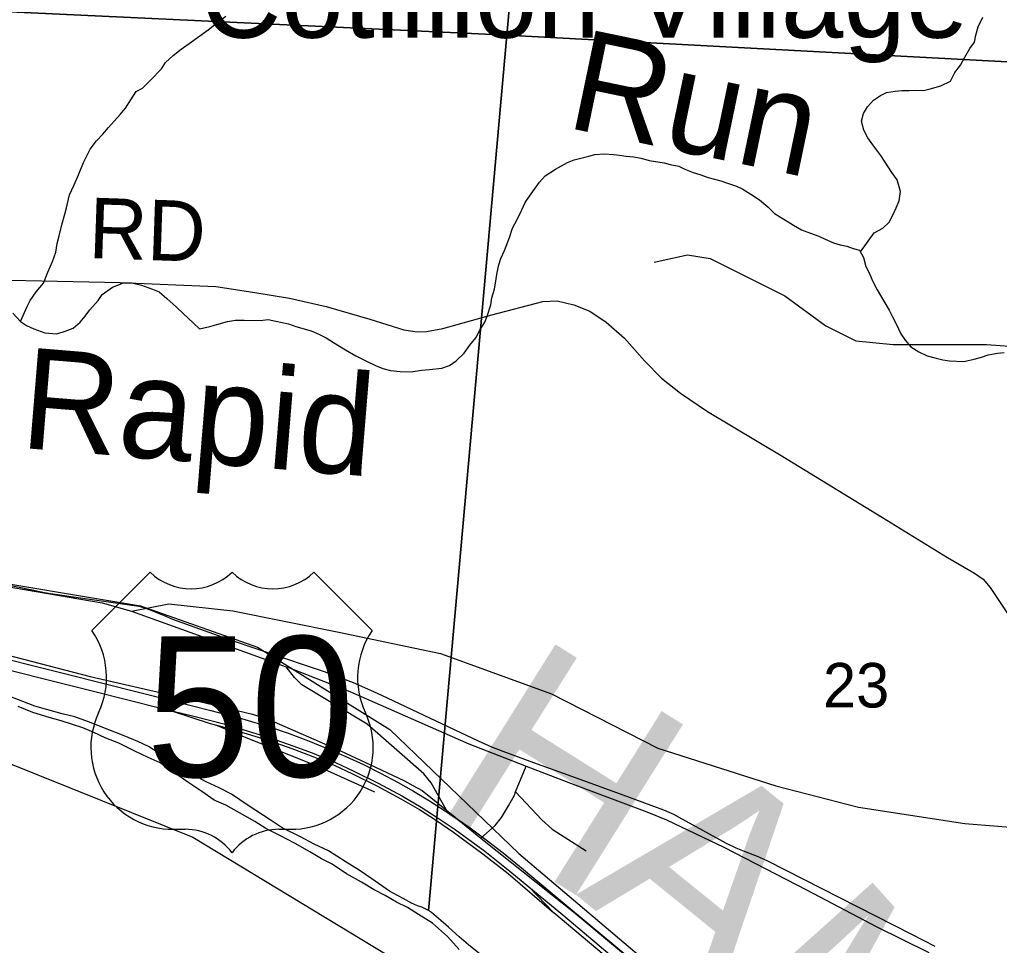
# Model space of a CAD drawing. Extents: x 0 to 43.4, y -8.1 to 22.
# Drawn here: x 5.251 to 6.172, y 15.605 to 16.475 of the extents above; entities that cross this region are included whole.
import ezdxf

# ---------------------------------------------------------------- set-up
doc = ezdxf.new("R2010")
doc.units = 0
for name, color, linetype in [('GM_X_City_Street', 7, 'Continuous'), ('GM_X_Corporation', 7, 'Continuous'), ('GM_X_County_Road', 7, 'Continuous'), ('GM_X_County_Road_Text', 7, 'Continuous'), ('GM_X_County_Text', 7, 'Continuous'), ('GM_X_Major_River', 7, 'Continuous'), ('GM_X_Minor_River', 7, 'Continuous'), ('GM_X_Minor_River_Text', 7, 'Continuous'), ('GM_X_Rail_Line', 7, 'Continuous'), ('GM_X_Section_Text', 7, 'Continuous'), ('GM_X_Unincorporated_Text', 7, 'Continuous'), ('GM_X_US_Location', 7, 'Continuous'), ('GM_X_US_Route', 7, 'Continuous'), ('GM_X_US_Shield', 7, 'Continuous')]:
    doc.layers.add(name, color=color, linetype=linetype)

msp = doc.modelspace()

# ---------------------------------------------------------------- linework, layer by layer
at = {"layer": 'GM_X_City_Street'}
for points in [[(5.65261, 15.73241), (5.64209, 15.75097), (5.63808, 15.75806), (5.6313, 15.76669), (5.57808, 15.81324), (5.5166, 15.85035), (5.50985, 15.85705), (5.50189, 15.86729)], [(5.68492, 15.70617), (5.69839, 15.71821), (5.70415, 15.72546), (5.71072, 15.73641), (5.71633, 15.7467), (5.7175, 15.74957), (5.72747, 15.77395)], [(5.7175, 15.74957), (5.74205, 15.7235), (5.752, 15.7145), (5.75961, 15.70953), (5.78397, 15.69432)]]:
    msp.add_lwpolyline(points, dxfattribs=at)
at = {"layer": 'GM_X_Corporation'}
for points in [[(5.79888, 17.45603), (5.70917, 16.46073), (4.61483, 16.51268), (4.73767, 17.62425)], [(6.72714, 17.35166), (6.62666, 16.41193), (5.70917, 16.46073), (5.79888, 17.45603)], [(6.62666, 16.41193), (6.51942, 15.39622), (5.7481, 15.53617), (5.73852, 15.54739), (5.73001, 15.55593), (5.71927, 15.56604), (5.71187, 15.57342), (5.70447, 15.58042), (5.69555, 15.58783), (5.6844, 15.59682), (5.67326, 15.6058), (5.66436, 15.61359), (5.65435, 15.62255), (5.6473, 15.62878), (5.63839, 15.6362), (5.63578, 15.63815), (5.70917, 16.46073)]]:
    msp.add_lwpolyline(points, close=True, dxfattribs=at)
for points in [[(4.61483, 16.51268), (5.70917, 16.46073), (5.63578, 15.63815), (5.62942, 15.64134), (5.62529, 15.64258), (5.61966, 15.64498), (5.61181, 15.64934), (5.60246, 15.65449), (5.5991, 15.65647), (5.58233, 15.66786), (5.57041, 15.67611), (5.55735, 15.68438), (5.54168, 15.69423), (5.5282, 15.70062), (5.51548, 15.70737), (5.49825, 15.71574), (5.48782, 15.72282), (5.46619, 15.73698), (5.45054, 15.74759), (5.43894, 15.75355), (5.42657, 15.75915), (5.40489, 15.77105), (5.3814, 15.78677), (5.37244, 15.79229), (5.36233, 15.79708), (5.34958, 15.80232), (5.33532, 15.80797), (5.31618, 15.81563), (5.30341, 15.82011), (5.29136, 15.82305), (5.27781, 15.82679), (5.26577, 15.83011), (5.25452, 15.83455), (5.24213, 15.8394)], [(6.11181, 15.60443), (6.09003, 15.61552), (5.95467, 15.68443), (5.95062, 15.6865), (5.9448, 15.68897), (5.93277, 15.69351), (5.92488, 15.69686), (5.91561, 15.7013), (5.87132, 15.72547), (5.86628, 15.72833), (5.86194, 15.7302), (5.85681, 15.73247), (5.81854, 15.74648), (5.7781, 15.76137), (5.7345, 15.77706), (5.70579, 15.78761), (5.69524, 15.79166), (5.68261, 15.79738), (5.59166, 15.84029), (5.5814, 15.84502), (5.56523, 15.85202), (5.55122, 15.85755), (5.5378, 15.86238), (5.52281, 15.86761), (5.4506, 15.89198), (5.39527, 15.9117), (5.38757, 15.91506), (5.37356, 15.92088), (5.36824, 15.92265), (5.3638, 15.92374), (5.35685, 15.92475), (5.313, 15.93114), (5.28034, 15.93583), (5.27463, 15.93686), (5.26328, 15.93913), (5.21829, 15.94823)], [(4.25643, 15.93731), (4.3533, 15.91077), (4.44865, 15.89636), (4.64163, 15.85313), (4.7366, 15.84744), (5.02912, 15.85804), (5.12409, 15.82353), (5.41432, 15.7071), (5.70949, 15.52809), (5.80447, 15.45149), (6.13537, 15.06352), (6.19587, 14.98131), (6.28425, 14.87358), (6.38036, 14.78182), (6.459, 14.6859)], [(4.25644, 15.93731), (4.3533, 15.91077), (4.44865, 15.89636), (4.64163, 15.85313), (4.7366, 15.84744), (5.02912, 15.85804), (5.12409, 15.82353), (5.41432, 15.70709), (5.7095, 15.52809), (5.80447, 15.45149), (6.14141, 15.06772), (6.28425, 14.87358), (6.38036, 14.78182), (6.459, 14.6859)], [(4.25644, 15.93731), (4.3533, 15.91077), (4.44865, 15.89636), (4.64163, 15.85313), (4.7366, 15.84744), (5.02912, 15.85804), (5.12409, 15.82353), (5.41432, 15.70709), (5.7095, 15.52809), (5.80447, 15.45149), (6.14141, 15.06772), (6.28425, 14.87358), (6.38036, 14.78182), (6.459, 14.6859)]]:
    msp.add_lwpolyline(points, dxfattribs=at)
at = {"layer": 'GM_X_County_Road'}
for points in [[(5.84762, 16.24745), (5.87921, 16.25447), (5.90028, 16.25096), (5.94241, 16.22989), (5.9705, 16.21584), (6.00912, 16.18775), (6.0372, 16.1737), (6.07231, 16.17019), (6.11796, 16.17018), (6.15927, 16.1701)], [(5.19791, 16.23163), (5.34575, 16.22841), (5.43593, 16.22455), (5.47071, 16.21924), (5.5051, 16.21356), (5.53945, 16.20598), (5.58052, 16.19409), (5.61254, 16.18391), (5.62502, 16.18213), (5.63374, 16.18232), (5.64897, 16.18502), (5.69515, 16.19804), (5.74321, 16.21066), (5.7565, 16.21112), (5.77234, 16.20736), (5.78739, 16.20135), (5.80271, 16.19115), (5.81982, 16.17599), (5.8387, 16.15472), (5.85465, 16.13844), (5.87254, 16.1244), (5.89796, 16.10716), (5.96871, 16.06479)], [(6.15927, 16.1701), (6.16028, 16.1701), (6.19397, 16.16747)], [(5.96871, 16.06479), (5.98406, 16.0556), (6.06227, 16.00763), (6.12326, 15.96989), (6.14873, 15.9553), (6.15695, 15.94944), (6.1636, 15.94171), (6.19627, 15.89245), (6.25277, 15.80551), (6.29564, 15.73707)], [(5.19552, 15.95026), (5.3289, 15.92726), (5.35641, 15.91946), (5.50189, 15.86729), (5.50505, 15.86616), (5.56184, 15.84406), (5.6734, 15.79498), (5.70724, 15.78173), (5.72747, 15.77395), (5.77306, 15.7564), (5.84077, 15.73104), (5.85919, 15.72343), (5.91323, 15.6976), (5.99161, 15.65721), (6.05648, 15.62318), (6.106, 15.59859)], [(5.35641, 15.91946), (5.39169, 15.92635), (5.45162, 15.91969), (5.5515, 15.8997), (5.64695, 15.87971), (5.75128, 15.84196), (5.85116, 15.79089), (5.96215, 15.75536), (6.03984, 15.73538), (6.13973, 15.71982), (6.20164, 15.71481)]]:
    msp.add_lwpolyline(points, dxfattribs=at)
at = {"layer": 'GM_X_Major_River'}
msp.add_lwpolyline([(5.66453, 15.60157), (5.65335, 15.6139), (5.63951, 15.62627), (5.62636, 15.63445), (5.61584, 15.64107), (5.60568, 15.64616), (5.59478, 15.65241), (5.58461, 15.65751), (5.57259, 15.66491), (5.55868, 15.67272), (5.54516, 15.68167), (5.535, 15.68676), (5.5241, 15.69339), (5.51019, 15.7012), (5.49589, 15.70864), (5.48272, 15.71531), (5.47259, 15.72192), (5.45792, 15.73013), (5.44513, 15.73716), (5.43421, 15.74189), (5.42257, 15.75005), (5.41056, 15.75821), (5.38354, 15.77686), (5.37225, 15.78197), (5.35907, 15.78826), (5.34476, 15.79532), (5.33232, 15.80007), (5.32065, 15.80595), (5.31085, 15.8099), (5.30104, 15.8131), (5.29047, 15.8163), (5.27914, 15.81952), (5.26366, 15.82432), (5.25009, 15.82985)], dxfattribs=at)
at = {"layer": 'GM_X_Minor_River'}
for points in [[(5.25221, 16.19179), (5.25858, 16.20574), (5.26135, 16.2114), (5.26685, 16.21966), (5.27388, 16.2279), (5.27788, 16.23809), (5.28227, 16.24828), (5.28548, 16.25696), (5.28677, 16.26492), (5.28843, 16.27211), (5.29091, 16.28271), (5.29377, 16.29254), (5.2954, 16.2986), (5.2983, 16.31071), (5.30267, 16.32014), (5.30666, 16.32957), (5.31146, 16.34126), (5.31462, 16.34729), (5.31779, 16.3537), (5.32367, 16.36157), (5.32951, 16.36793), (5.33496, 16.37392), (5.34588, 16.38626), (5.35096, 16.39226), (5.36079, 16.40805), (5.36695, 16.41098), (5.37435, 16.41845), (5.38485, 16.42928), (5.3884, 16.4353), (5.39577, 16.44163), (5.40314, 16.44758), (5.41281, 16.45463), (5.41861, 16.45871), (5.42867, 16.46575), (5.43603, 16.4717), (5.44533, 16.47876)], [(6.04166, 16.25715), (6.05452, 16.27514), (6.06262, 16.27956), (6.06845, 16.28516), (6.07162, 16.29118), (6.07519, 16.29872), (6.07798, 16.30513), (6.07929, 16.31385), (6.07605, 16.32493), (6.07121, 16.33186), (6.0649, 16.34148), (6.06081, 16.34763), (6.05335, 16.35765), (6.04851, 16.3642), (6.04482, 16.37149), (6.04269, 16.37989), (6.04435, 16.38708), (6.04828, 16.39347), (6.05374, 16.39984), (6.06032, 16.40428), (6.06609, 16.40684), (6.07414, 16.40822), (6.08064, 16.40886), (6.08751, 16.40874), (6.09324, 16.40902), (6.10088, 16.40888), (6.10701, 16.41029), (6.117, 16.41315), (6.12624, 16.41755), (6.13021, 16.42584), (6.13568, 16.43259), (6.13964, 16.44012), (6.14437, 16.4484), (6.14868, 16.4544), (6.14994, 16.46084), (6.15238, 16.46878), (6.15675, 16.47783)], [(5.43008, 16.18709), (5.4366, 16.18887), (5.44659, 16.19174), (5.45425, 16.19312), (5.46227, 16.19298), (5.47753, 16.19271), (5.48481, 16.19371), (5.49203, 16.19207), (5.50421, 16.18957), (5.51104, 16.18717), (5.52548, 16.18311), (5.53267, 16.17993), (5.53948, 16.17639), (5.54628, 16.17209), (5.5576, 16.16504), (5.56743, 16.15955), (5.57727, 16.15443), (5.58598, 16.15047), (5.5928, 16.14769), (5.60002, 16.14566), (5.60917, 16.14474), (5.61948, 16.14455), (5.62905, 16.1459), (5.6367, 16.14653), (5.64818, 16.14784), (5.65548, 16.15037), (5.66167, 16.15482), (5.66906, 16.16191), (5.67454, 16.16942), (5.68002, 16.17654), (5.68396, 16.18369), (5.68868, 16.19121), (5.6907, 16.19688), (5.69433, 16.20745), (5.69521, 16.2139), (5.69765, 16.22222), (5.69935, 16.23169), (5.70023, 16.23776), (5.70188, 16.24495), (5.70352, 16.251), (5.7071, 16.25854), (5.7119, 16.27062), (5.71473, 16.27932), (5.71908, 16.2876), (5.72345, 16.29665), (5.72663, 16.30343), (5.73056, 16.30944), (5.73526, 16.3162), (5.73996, 16.32258), (5.74542, 16.32856), (5.75508, 16.33485), (5.76627, 16.34112), (5.77242, 16.34367), (5.78623, 16.34722), (5.79199, 16.34864), (5.80116, 16.34923), (5.80956, 16.34871), (5.81528, 16.34822), (5.82136, 16.34697), (5.82823, 16.34647), (5.83546, 16.3452), (5.84306, 16.34316), (5.85715, 16.34101), (5.86285, 16.33939), (5.87084, 16.33772), (5.87651, 16.33496), (5.88448, 16.33178), (5.89055, 16.32977), (5.89852, 16.32697), (5.9103, 16.3241), (5.91675, 16.3217), (5.9251, 16.31889), (5.93116, 16.31612), (5.93871, 16.31143), (5.94663, 16.30596), (5.95453, 16.29936), (5.96091, 16.29316), (5.9696, 16.28806), (5.97866, 16.2822), (5.98622, 16.27788), (5.99456, 16.27469), (6.00253, 16.27189), (6.00859, 16.26912), (6.01616, 16.26556), (6.02262, 16.26393), (6.02871, 16.26268), (6.03478, 16.26029), (6.04085, 16.25866), (6.04455, 16.25175), (6.04669, 16.24335), (6.04964, 16.2376), (6.05293, 16.22993), (6.05736, 16.22149), (6.06366, 16.21074), (6.06847, 16.20229), (6.07179, 16.19614), (6.07511, 16.18962), (6.07952, 16.18004), (6.08361, 16.17427), (6.08885, 16.16809), (6.0964, 16.16339)], [(5.2451, 16.19952), (5.25221, 16.19179), (5.25787, 16.18789), (5.26469, 16.18473), (5.27493, 16.18112), (5.28637, 16.18016), (5.29405, 16.18268), (5.30174, 16.18558), (5.30834, 16.19117), (5.31302, 16.19679), (5.31733, 16.20279), (5.32513, 16.2114), (5.32905, 16.21703), (5.33872, 16.22408), (5.34911, 16.22807), (5.35674, 16.22794), (5.36587, 16.22587), (5.37611, 16.22227), (5.38255, 16.21949), (5.3897, 16.21328), (5.39871, 16.20514), (5.40548, 16.19893), (5.41448, 16.19041), (5.4205, 16.18498), (5.43008, 16.18709)], [(6.0964, 16.16339), (6.10435, 16.15945), (6.11271, 16.1574), (6.11917, 16.15576), (6.12527, 16.15489), (6.13862, 16.15428), (6.14859, 16.15638), (6.1555, 16.15816), (6.16164, 16.16033), (6.17046, 16.16207), (6.17658, 16.16272)]]:
    msp.add_lwpolyline(points, dxfattribs=at)
at = {"layer": 'GM_X_Rail_Line'}
for points in [[(4.19776, 16.27491), (4.29345, 16.21878), (4.39763, 16.17043), (4.49355, 16.12698), (4.63135, 16.10109), (4.69066, 16.08648), (4.92995, 15.99173), (5.19191, 15.95346), (5.36488, 15.92452), (5.47489, 15.88556), (5.59928, 15.80843), (5.72064, 15.69179), (5.93637, 15.50893), (6.02314, 15.43138), (6.33466, 15.05027), (6.57469, 14.76414), (6.75844, 14.61909)], [(4.98131, 15.93007), (5.27452, 15.85585), (5.32075, 15.84429), (5.35058, 15.83687), (5.3854, 15.82802), (5.41394, 15.82103), (5.44699, 15.81259), (5.46619, 15.80686), (5.48781, 15.80027), (5.50817, 15.7931), (5.52638, 15.78636), (5.54821, 15.77731), (5.56558, 15.76913), (5.58834, 15.75782), (5.61114, 15.74578), (5.62868, 15.73543), (5.64375, 15.72566), (5.66067, 15.71419), (5.68853, 15.69382), (5.71222, 15.6751), (5.76193, 15.63397), (5.85027, 15.55961)], [(5.20837, 15.8821), (5.29608, 15.86018), (5.39649, 15.83501), (5.43114, 15.82626), (5.45985, 15.81857), (5.48715, 15.8104), (5.50463, 15.80449), (5.5245, 15.79714), (5.54495, 15.78872), (5.55796, 15.78306), (5.57457, 15.77536), (5.5906, 15.7674), (5.60709, 15.75849), (5.62166, 15.75031), (5.63662, 15.74126), (5.65682, 15.72803), (5.67476, 15.71587), (5.68993, 15.70455), (5.7058, 15.69241), (5.72132, 15.67978), (5.75572, 15.65101), (5.85109, 15.57146)], [(5.39412, 15.82588), (5.4303, 15.81387), (5.44621, 15.80981), (5.46535, 15.80409), (5.48691, 15.79753), (5.50718, 15.79039), (5.52532, 15.78367), (5.54703, 15.77468), (5.56431, 15.76653), (5.58701, 15.75526), (5.60972, 15.74326), (5.62715, 15.73297), (5.64215, 15.72326), (5.659, 15.71184), (5.68677, 15.69153), (5.7104, 15.67286), (5.75348, 15.6359)], [(5.43703, 15.81215), (5.46399, 15.80091), (5.53075, 15.77402), (5.5848, 15.74966)], [(5.83281, 15.56748), (5.823, 15.57659), (5.80673, 15.5911), (5.75348, 15.6359), (5.73028, 15.66015)]]:
    msp.add_lwpolyline(points, dxfattribs=at)
at = {"layer": 'GM_X_US_Route'}
for points in [[(5.12929, 15.90683), (5.31767, 15.85805), (5.42569, 15.83342), (5.47029, 15.82267), (5.48561, 15.81779), (5.55284, 15.78818), (5.58588, 15.77302), (5.61294, 15.76003), (5.62083, 15.75571), (5.62958, 15.75092), (5.65261, 15.73241), (5.66069, 15.72585)], [(5.66069, 15.72585), (5.68492, 15.70617), (5.70012, 15.69382), (5.77364, 15.63584), (5.84555, 15.57564), (5.91879, 15.51957), (5.96146, 15.48309), (6.00112, 15.44713), (6.03972, 15.40439), (6.07937, 15.35673), (6.14535, 15.2774), (6.35184, 15.02703), (6.46841, 14.88247), (6.54207, 14.79413), (6.56297, 14.77041), (6.57927, 14.75374), (6.62912, 14.71393)]]:
    msp.add_lwpolyline(points, dxfattribs=at)
at = {"layer": 'GM_X_US_Shield'}
for p, q in [((5.3741, 15.95621), (5.31917, 15.90127)), ((5.58284, 15.90127), (5.52791, 15.95621)), ((5.39607, 15.71451), (5.40706, 15.71451)), ((5.49495, 15.71451), (5.50594, 15.71451))]:
    msp.add_line(p, q, dxfattribs=at)
for centre, radius, start, end in [((5.41255, 15.99544), 0.05493, 225.573, 314.427), ((5.48946, 15.99544), 0.05493, 225.573, 314.427), ((5.25617, 15.85716), 0.0769, 334.54712, 35.00093), ((5.64584, 15.85716), 0.0769, 144.99907, 205.45288), ((5.39522, 15.79141), 0.0769, 154.83192, 270.63826), ((5.5068, 15.79141), 0.0769, 269.36174, 25.16808), ((5.40706, 15.65957), 0.05493, 36.8699, 90), ((5.49495, 15.65957), 0.05493, 90, 143.1301)]:
    msp.add_arc(centre, radius, start, end, dxfattribs=at)

# ---------------------------------------------------------------- texts
at = {"layer": 'GM_X_County_Road_Text'}
msp.add_text('RD', height=0.056818, rotation=358.02599, dxfattribs=at).set_placement((5.31566, 16.25147))
at = {"layer": 'GM_X_County_Text'}
for s, rotation, p in [('H', 327.89702, (5.63672, 15.73889)), ('A', 320.99049, (5.7737, 15.65338)), ('M', 311.87313, (5.89809, 15.55344))]:
    msp.add_text(s, height=0.18939, rotation=rotation, dxfattribs=at).set_placement(p)
at = {"layer": 'GM_X_Minor_River_Text'}
for s, height, rotation, p in [('Run', 0.094696, 348.23631, (5.76335, 16.37442)), ('Rapid', 0.094695, 355.28755, (5.25082, 16.07314))]:
    msp.add_text(s, height=height, rotation=rotation, dxfattribs=at).set_placement(p)
at = {"layer": 'GM_X_Section_Text'}
msp.add_text('23', height=0.041856, rotation=0.00001, dxfattribs=at).set_placement((6.00642, 15.82898))
at = {"layer": 'GM_X_Unincorporated_Text'}
msp.add_text('Cotillion Village', height=0.0789773, rotation=0.00001, dxfattribs=at).set_placement((5.42101, 16.45846))
at = {"layer": 'GM_X_US_Location'}
for s, p in [('0', (5.45093, 15.82882)), ('/', (5.45095, 15.82882))]:
    msp.add_text(s, height=0.000189, dxfattribs=at).set_placement(p)
msp.add_text('50', height=0.000189, rotation=0.00001, dxfattribs=at).set_placement((5.41184, 15.78962))
at = {"layer": 'GM_X_US_Shield'}
msp.add_text('50', height=0.131836, dxfattribs=at).set_placement((5.37011, 15.76394))

doc.saveas('drawing.dxf')
